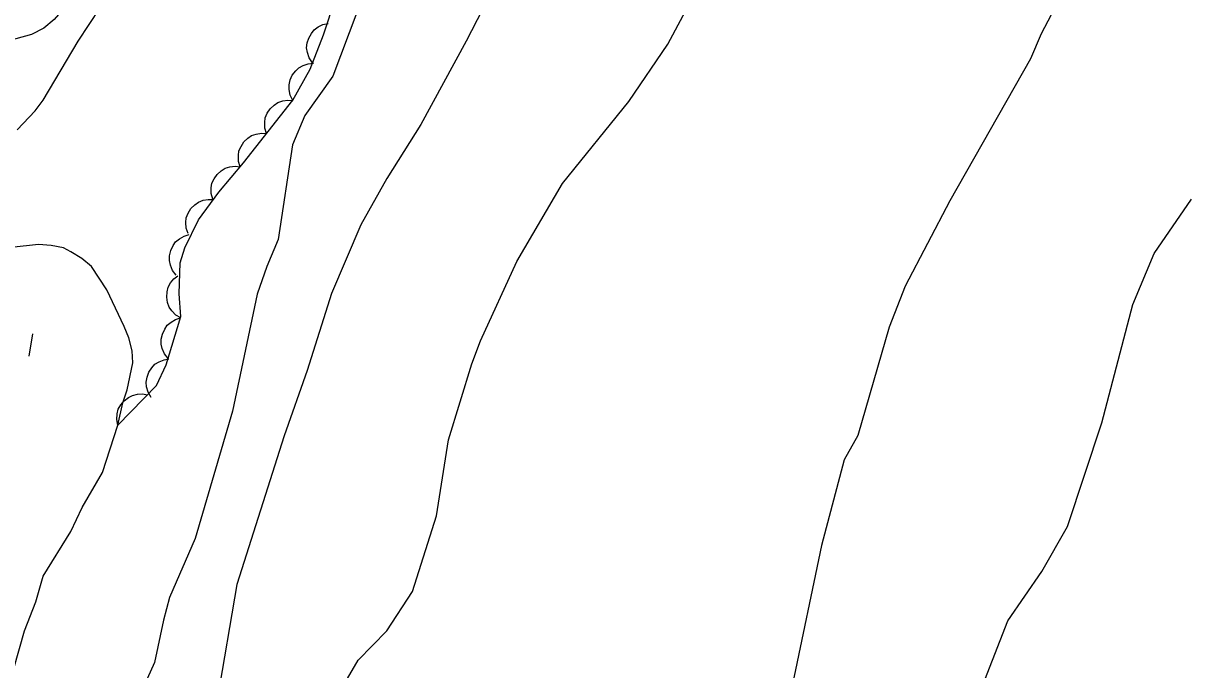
# Model space of a CAD drawing. Extents: x 282461 to 284471, y 5554090 to 5557646.
# Drawn here: x 283949.5 to 284032, y 5555221.1 to 5555266.9 of the extents above; entities that cross this region are included whole.
import ezdxf

# ---------------------------------------------------------------- set-up
doc = ezdxf.new("R2010")
doc.units = 0
for name, color, linetype in [('Niveau 1', 7, 'Continuous'), ('Niveau 2', 7, 'Continuous'), ('Niveau 3', 7, 'Continuous'), ('Niveau 4', 7, 'Continuous'), ('Niveau 44', 7, 'Continuous')]:
    doc.layers.add(name, color=color, linetype=linetype)

msp = doc.modelspace()

# ---------------------------------------------------------------- linework, layer by layer
at = {"layer": 'Niveau 1'}
for points in [[(283985.14, 5555273.88), (283980.89, 5555265.62), (283977.67, 5555259.74), (283975.26, 5555255.9), (283973.43, 5555252.62), (283971.35, 5555247.76), (283969.62, 5555242.32), (283968, 5555237.68), (283964.65, 5555227.16), (283963.24, 5555219)], [(284017.61, 5555220.4), (284019.22, 5555224.59), (284021.63, 5555228.09), (284023.46, 5555231.26), (284025.89, 5555238.61), (284028.09, 5555246.98), (284029.59, 5555250.6), (284032.23, 5555254.44)]]:
    msp.add_lwpolyline(points, dxfattribs=at)
at = {"layer": 'Niveau 2'}
for points in [[(283972.32, 5555220.22), (283973.24, 5555221.8), (283975.27, 5555223.87), (283977.09, 5555226.66), (283978.77, 5555232.03), (283979.62, 5555237.41), (283981.28, 5555242.79), (283981.89, 5555244.4), (283984.46, 5555250.02), (283987.71, 5555255.56), (283992.4, 5555261.36), (283995.15, 5555265.42), (283997.68, 5555270.17), (283999.98, 5555277.18), (284003.46, 5555289.16), (284006.22, 5555295.94), (284013.1, 5555307.24), (284017.22, 5555313.56), (284020.19, 5555317.62), (284023.16, 5555320.78), (284027.51, 5555326.19), (284031.39, 5555330.7), (284032.53, 5555331.15)], [(284025.67, 5555279.43), (284025.4, 5555278.73), (284023.51, 5555269.8), (284021.58, 5555266.14), (284020.83, 5555264.38), (284015.12, 5555254.32), (284011.96, 5555248.29), (284010.84, 5555245.37), (284008.62, 5555237.7), (284007.65, 5555235.98), (284006.03, 5555229.91), (284003.99, 5555220.11)], [(283973.14, 5555267.66), (283971.43, 5555263.14), (283969.45, 5555260.36), (283968.59, 5555258.28), (283967.56, 5555251.58), (283966.77, 5555249.67), (283966.09, 5555247.71), (283964.33, 5555239.42), (283961.7, 5555230.41), (283959.88, 5555226.24), (283959.45, 5555224.63), (283958.82, 5555221.63), (283957.02, 5555217.65)]]:
    msp.add_lwpolyline(points, dxfattribs=at)
at = {"layer": 'Niveau 3'}
msp.add_line((283949.95, 5555243.33), (283950.19, 5555244.91), dxfattribs=at)
at = {"layer": 'Niveau 4'}
for points in [[(283964.53, 5555277.78), (283961.62, 5555277.4), (283960.65, 5555277.4), (283959.91, 5555277.12), (283958.19, 5555276.16), (283956.71, 5555275.03), (283955.5, 5555273.85), (283953.9, 5555271.47), (283953.44, 5555270.62), (283952.34, 5555267.9), (283951.71, 5555267.17), (283950.97, 5555266.54), (283950.11, 5555266.09), (283947.44, 5555265.37)], [(283949.1, 5555259.35), (283950.37, 5555260.7), (283950.94, 5555261.44), (283953.41, 5555265.63), (283954.96, 5555268)], [(283952.88, 5555250.71), (283952.37, 5555250.99), (283951.51, 5555251.17), (283950.6, 5555251.23), (283948.66, 5555251.01)], [(283948.85, 5555221.22), (283949.6, 5555223.88), (283950.41, 5555225.92), (283950.93, 5555227.74), (283952.89, 5555230.91), (283953.69, 5555232.61), (283955.13, 5555235.1), (283956.23, 5555238.43), (283956.58, 5555240.03), (283956.87, 5555240.93), (283957.28, 5555242.86), (283957.23, 5555243.71), (283957, 5555244.62), (283956.67, 5555245.42), (283955.43, 5555248.03), (283954.35, 5555249.68), (283953.67, 5555250.25), (283952.88, 5555250.71)]]:
    msp.add_lwpolyline(points, dxfattribs=at)
at = {"layer": 'Niveau 44'}
for points in [[(283956.23, 5555238.43), (283958.96, 5555241.24), (283959.65, 5555242.72), (283960.68, 5555246.13), (283960.56, 5555247.73), (283960.63, 5555249.94), (283960.96, 5555250.99), (283961.92, 5555252.99), (283963.36, 5555254.94), (283965.11, 5555257.01), (283968.62, 5555261.44), (283969.83, 5555263.65), (283970.78, 5555266.08), (283971.64, 5555268.67)], [(283970, 5555264.09), (283969.77, 5555264.44), (283969.64, 5555264.82), (283969.58, 5555265.15), (283969.62, 5555265.5), (283969.73, 5555265.85), (283969.93, 5555266.18), (283970.12, 5555266.44), (283970.41, 5555266.65), (283970.74, 5555266.81), (283971.1, 5555266.89)], [(283968.62, 5555261.43), (283968.42, 5555261.8), (283968.35, 5555262.2), (283968.34, 5555262.53), (283968.42, 5555262.88), (283968.57, 5555263.21), (283968.81, 5555263.52), (283969.04, 5555263.75), (283969.35, 5555263.91), (283969.7, 5555264.03), (283970.06, 5555264.07)], [(283966.75, 5555259.08), (283966.62, 5555259.48), (283966.62, 5555259.88), (283966.66, 5555260.21), (283966.8, 5555260.54), (283967, 5555260.84), (283967.29, 5555261.1), (283967.55, 5555261.29), (283967.89, 5555261.4), (283968.25, 5555261.46), (283968.61, 5555261.43)], [(283964.88, 5555256.73), (283964.76, 5555257.12), (283964.75, 5555257.53), (283964.79, 5555257.86), (283964.94, 5555258.18), (283965.14, 5555258.49), (283965.42, 5555258.75), (283965.69, 5555258.94), (283966.02, 5555259.05), (283966.39, 5555259.11), (283966.75, 5555259.08)], [(283962.94, 5555254.44), (283962.82, 5555254.84), (283962.83, 5555255.25), (283962.88, 5555255.58), (283963.03, 5555255.89), (283963.25, 5555256.2), (283963.54, 5555256.44), (283963.81, 5555256.63), (283964.15, 5555256.73), (283964.52, 5555256.77), (283964.88, 5555256.73)], [(283961.19, 5555252), (283961.05, 5555252.39), (283961.03, 5555252.8), (283961.06, 5555253.13), (283961.19, 5555253.45), (283961.38, 5555253.77), (283961.66, 5555254.04), (283961.92, 5555254.24), (283962.25, 5555254.36), (283962.61, 5555254.43), (283962.97, 5555254.41)], [(283960.35, 5555249.06), (283960.09, 5555249.39), (283959.95, 5555249.77), (283959.87, 5555250.09), (283959.88, 5555250.44), (283959.96, 5555250.8), (283960.14, 5555251.15), (283960.31, 5555251.42), (283960.59, 5555251.64), (283960.91, 5555251.83), (283961.26, 5555251.93)], [(283960.69, 5555246.03), (283960.32, 5555246.23), (283960.05, 5555246.53), (283959.85, 5555246.8), (283959.74, 5555247.13), (283959.68, 5555247.5), (283959.71, 5555247.88), (283959.78, 5555248.2), (283959.95, 5555248.51), (283960.18, 5555248.8), (283960.46, 5555249.02)], [(283959.78, 5555243.16), (283959.52, 5555243.48), (283959.36, 5555243.86), (283959.28, 5555244.18), (283959.29, 5555244.53), (283959.37, 5555244.89), (283959.54, 5555245.23), (283959.71, 5555245.51), (283959.99, 5555245.73), (283960.31, 5555245.92), (283960.65, 5555246.03)], [(283958.57, 5555240.41), (283958.36, 5555240.77), (283958.26, 5555241.16), (283958.22, 5555241.49), (283958.29, 5555241.84), (283958.41, 5555242.19), (283958.63, 5555242.5), (283958.84, 5555242.75), (283959.14, 5555242.93), (283959.49, 5555243.07), (283959.84, 5555243.13)], [(283956.23, 5555238.43), (283956.14, 5555238.84), (283956.18, 5555239.24), (283956.25, 5555239.57), (283956.43, 5555239.87), (283956.66, 5555240.16), (283956.97, 5555240.39), (283957.25, 5555240.55), (283957.6, 5555240.63), (283957.97, 5555240.65), (283958.32, 5555240.58)]]:
    msp.add_lwpolyline(points, dxfattribs=at)

doc.saveas('drawing.dxf')
